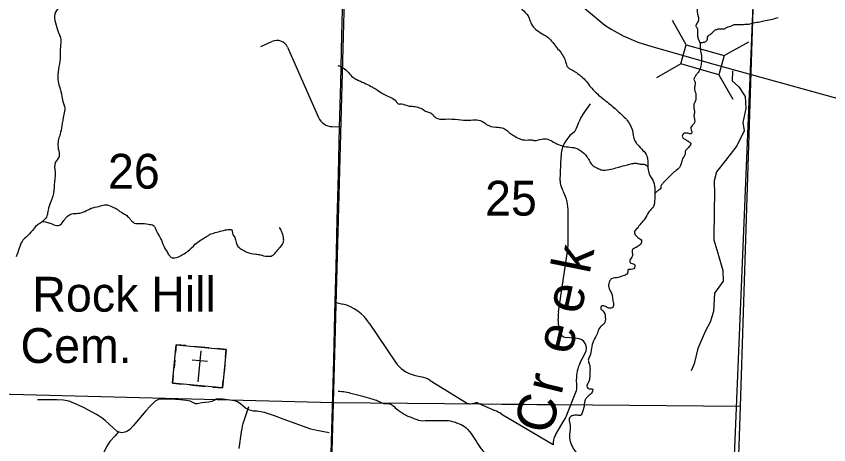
# Model space of a CAD drawing. Extents: x 1219626 to 1426462, y 456797 to 752399.
# Drawn here: x 1366390 to 1376897, y 693512 to 699055 of the extents above; entities that cross this region are included whole.
import ezdxf

# ---------------------------------------------------------------- set-up
doc = ezdxf.new("R2010")
doc.units = 0
for name, color, linetype in [('Bridges', 7, 'Continuous'), ('County Boundary', 7, 'Continuous'), ('County Routes Highway Center Lines', 7, 'Continuous'), ('Culture', 7, 'Continuous'), ('Culture Text', 7, 'Continuous'), ('Local Roads Improved', 7, 'Continuous'), ('Masks', 7, 'Continuous'), ('Narrow River Creek and Branch and Slough', 7, 'Continuous'), ('Narrow River Creek and Branch and Slough Text', 7, 'Continuous'), ('Section Lines', 7, 'Continuous'), ('Section Numbers', 7, 'Continuous'), ('Uninventoried Roads and Features', 7, 'Continuous')]:
    doc.layers.add(name, color=color, linetype=linetype)

msp = doc.modelspace()

# ---------------------------------------------------------------- linework, layer by layer
at = {"layer": 'Bridges'}
for p, q in [((1375054, 698683), (1374877, 698999)), ((1375547, 698545), (1375862, 698722)), ((1374985, 698437), (1374669, 698260)), ((1375477, 698298), (1375655, 697983))]:
    msp.add_line(p, q, dxfattribs=at)
msp.add_lwpolyline([(1375054, 698683), (1375547, 698545), (1375477, 698298), (1374985, 698437)], close=True, dxfattribs=at)
at = {"layer": 'County Boundary'}
msp.add_line((1376134, 704530), (1375482, 688648), dxfattribs=at)
at = {"layer": 'County Routes Highway Center Lines'}
for points in [[(1370464, 693398), (1370479, 693997), (1370495, 694601), (1370509, 695206), (1370526, 695807), (1370541, 696416), (1370556, 697014), (1370570, 697618), (1370587, 698194), (1370602, 698812), (1370609, 699135), (1370615, 699419), (1370631, 700011), (1370649, 700577), (1370663, 701173), (1370676, 701812), (1370692, 702403), (1370707, 703001), (1370725, 703601), (1370747, 704201)], [(1370668, 701403), (1370837, 701293), (1371274, 701003), (1371488, 700862), (1371822, 700639), (1372160, 700413), (1372518, 700178), (1372693, 700057), (1372920, 699893), (1373046, 699791), (1373135, 699719), (1373286, 699585), (1373506, 699379), (1373696, 699196), (1373764, 699136), (1374003, 698940), (1374083, 698886), (1374238, 698802), (1374429, 698718), (1374610, 698662), (1375412, 698436), (1377283, 697916)]]:
    msp.add_lwpolyline(points, dxfattribs=at)
at = {"layer": 'Culture'}
for p, q in [((1368459, 694806), (1368449, 694707)), ((1368583, 694794), (1368459, 694806)), ((1368882, 694765), (1368683, 694784)), ((1368778, 694725), (1368739, 694327)), ((1369106, 694743), (1368982, 694755)), ((1369096, 694644), (1369106, 694743)), ((1368440, 694607), (1368430, 694508)), ((1368666, 694610), (1368865, 694591)), ((1369087, 694544), (1369077, 694445)), ((1368420, 694408), (1368411, 694308)), ((1369058, 694246), (1369067, 694345)), ((1368411, 694308), (1368535, 694296)), ((1368635, 694287), (1368834, 694267)), ((1368933, 694258), (1369058, 694246))]:
    msp.add_line(p, q, dxfattribs=at)
msp.add_lwpolyline([(1368459, 694806), (1369106, 694743), (1369058, 694246), (1368411, 694308)], close=True, dxfattribs=at)
at = {"layer": 'Local Roads Improved'}
for points in [[(1370437, 693665), (1370276, 693698), (1370200, 693712), (1369855, 693840), (1369728, 693885), (1369602, 693930), (1369502, 693946), (1369457, 693948), (1369398, 693962), (1369356, 693986), (1369295, 694036), (1369252, 694068), (1369216, 694082), (1369058, 694103), (1368975, 694102), (1368957, 694089), (1368920, 694072), (1368876, 694064), (1368792, 694056), (1368752, 694044), (1368729, 694040), (1368708, 694043), (1368667, 694062), (1368638, 694076), (1368593, 694084), (1368509, 694095), (1368385, 694103), (1368229, 694099), (1368186, 694077), (1368121, 694011), (1368065, 693949), (1367903, 693755), (1367859, 693711), (1367829, 693689), (1367796, 693675), (1367755, 693668), (1367719, 693675), (1367692, 693686), (1367644, 693729), (1367540, 693825), (1367503, 693854), (1367450, 693890), (1367426, 693905), (1367258, 693992), (1367127, 694055), (1367070, 694076), (1367002, 694087), (1366913, 694093), (1366666, 694093)], [(1367714, 693677), (1367665, 693623), (1367601, 693552), (1367558, 693485), (1367519, 693405), (1367472, 693305), (1367444, 693210), (1367430, 693136), (1367431, 693044)]]:
    msp.add_lwpolyline(points, dxfattribs=at)
at = {"layer": 'Masks'}
msp.add_line((1373573, 694026), (1372668, 694034), dxfattribs=at)
msp.add_lwpolyline([(1370249, 685788), (1370345, 688884), (1370493, 694055), (1370635, 699277), (1370780, 704642), (1370984, 709839), (1371188, 715034), (1371267, 720256)], dxfattribs=at)
at = {"layer": 'Narrow River Creek and Branch and Slough'}
for points in [[(1368057, 702934), (1368048, 702849), (1368081, 702778), (1368095, 702698), (1368095, 702556), (1368095, 702476), (1368123, 702415), (1368180, 702329), (1368232, 702240), (1368331, 702041), (1368383, 701947), (1368449, 701828), (1368492, 701715), (1368506, 701606), (1368520, 701493), (1368511, 701431), (1368483, 701361), (1368459, 701271), (1368435, 701209), (1368407, 701115), (1368402, 701011), (1368402, 700930), (1368397, 700882), (1368374, 700835), (1368393, 700774), (1368412, 700712), (1368383, 700589), (1368355, 700481), (1368327, 700396), (1368303, 700348), (1368256, 700258), (1368185, 700150), (1368128, 700088), (1368086, 700065), (1368062, 700027), (1368038, 699989), (1367991, 699923), (1367958, 699838), (1367930, 699781), (1367887, 699739), (1367793, 699682), (1367746, 699644), (1367717, 699616), (1367679, 699573), (1367642, 699516), (1367613, 699436), (1367580, 699379), (1367509, 699342), (1367448, 699337), (1367377, 699323), (1367264, 699280), (1367183, 699252), (1367113, 699238), (1367028, 699209), (1366961, 699181), (1366924, 699148), (1366886, 699058), (1366905, 698940), (1366943, 698822), (1366966, 698760), (1366961, 698661), (1366957, 698510), (1366928, 698235), (1366947, 698146), (1366980, 698018), (1366999, 697928), (1367018, 697871), (1367004, 697782), (1366980, 697635), (1366957, 697531), (1366938, 697465), (1366928, 697385), (1366943, 697290), (1366943, 697238), (1366895, 697162), (1366891, 697040), (1366881, 696869), (1366876, 696794), (1366862, 696728), (1366834, 696647), (1366801, 696548), (1366787, 696472), (1366749, 696420), (1366706, 696383), (1366654, 696349), (1366598, 696283), (1366517, 696198), (1366465, 696142), (1366428, 696056), (1366409, 696000), (1366390, 695943)], [(1370550, 701129), (1370622, 701134), (1370717, 701125), (1370771, 701111), (1370838, 701003), (1370901, 700855), (1370942, 700765), (1370987, 700724), (1371072, 700683), (1371171, 700665), (1371288, 700665), (1371374, 700652), (1371509, 700589), (1371626, 700526), (1371662, 700458), (1371662, 700400), (1371689, 700346), (1371761, 700341), (1371873, 700292), (1372017, 700197), (1372103, 700121), (1372143, 700058), (1372179, 699954), (1372224, 699900), (1372400, 699729), (1372449, 699675), (1372481, 699612), (1372490, 699540), (1372508, 699508), (1372571, 699445), (1372841, 699238), (1372931, 699144), (1373008, 699058), (1373057, 698945), (1373107, 698887), (1373192, 698828), (1373251, 698792), (1373369, 698662), (1373468, 698531), (1373495, 698463), (1373527, 698391), (1373590, 698355), (1373648, 698315), (1373702, 698274), (1373819, 698139), (1373936, 698022), (1374049, 697932), (1374184, 697815), (1374292, 697707), (1374355, 697590), (1374391, 697441), (1374422, 697396), (1374494, 697320), (1374544, 697248), (1374557, 697185), (1374562, 697068), (1374584, 696996), (1374632, 696914), (1374647, 696802), (1374647, 696694), (1374629, 696595), (1374571, 696523), (1374517, 696433), (1374467, 696374), (1374418, 696311), (1374386, 696266), (1374404, 696217), (1374454, 696176), (1374476, 696153), (1374476, 696130), (1374445, 696090), (1374395, 696058), (1374355, 696031), (1374359, 695986), (1374350, 695937), (1374332, 695914), (1374328, 695869), (1374382, 695847), (1374386, 695802), (1374323, 695779), (1374305, 695779), (1374296, 695730), (1374238, 695698), (1374173, 695674), (1374089, 695658), (1374062, 695626), (1374050, 695564), (1374071, 695504), (1374095, 695453), (1374103, 695387), (1374112, 695351)], [(1375205, 700893), (1375154, 700854), (1375100, 700818), (1375097, 700755), (1375160, 700692), (1375175, 700623), (1375175, 700572), (1375169, 700482), (1375157, 700422), (1375130, 700383), (1375100, 700341), (1375085, 700281), (1375079, 700224), (1375070, 700182), (1375037, 700140), (1375013, 700104), (1374995, 700050), (1375007, 700005), (1375022, 699966), (1375007, 699924), (1374968, 699873), (1374944, 699846), (1374944, 699786), (1374965, 699750), (1374983, 699702), (1374983, 699678), (1374950, 699636), (1374935, 699618), (1374929, 699590), (1374917, 699539), (1374902, 699500), (1374917, 699434), (1374929, 699401), (1374977, 699386), (1374995, 699362), (1375022, 699335), (1375073, 699305), (1375136, 699287), (1375175, 699263), (1375187, 699233), (1375193, 699176), (1375208, 699053), (1375214, 699023), (1375190, 698962), (1375178, 698932), (1375196, 698902), (1375199, 698839), (1375199, 698812), (1375211, 698755), (1375229, 698713), (1375235, 698638), (1375247, 698566), (1375250, 698464), (1375238, 698395), (1375208, 698326), (1375184, 698299), (1375163, 698263), (1375151, 698242), (1375166, 698212), (1375169, 698173), (1375160, 698128), (1375178, 698047), (1375178, 697987), (1375166, 697942), (1375154, 697921), (1375151, 697894), (1375157, 697843), (1375160, 697804), (1375154, 697762), (1375163, 697720), (1375160, 697680), (1375133, 697640), (1375115, 697616), (1375118, 697583), (1375127, 697547), (1375118, 697535), (1375076, 697541), (1375046, 697544), (1375019, 697535), (1375004, 697514), (1375019, 697475), (1375055, 697454), (1375091, 697430), (1375115, 697406), (1375100, 697379), (1375067, 697340), (1375046, 697313), (1375040, 697286), (1375034, 697253), (1375019, 697232), (1375007, 697208)], [(1375228, 698716), (1375277, 698718), (1375307, 698727), (1375325, 698745), (1375328, 698769), (1375337, 698799), (1375364, 698820), (1375403, 698853), (1375433, 698878), (1375469, 698890), (1375502, 698893), (1375541, 698890), (1375577, 698908), (1375598, 698917), (1375655, 698938), (1375673, 698947), (1375718, 698947), (1375793, 698950), (1375865, 698953), (1375925, 698968), (1376006, 698983), (1376075, 698998), (1376171, 699019), (1376243, 699037)], [(1370550, 698418), (1370586, 698406), (1370619, 698388), (1370685, 698328), (1370742, 698265), (1370793, 698235), (1370889, 698193), (1370979, 698148), (1371027, 698121), (1371099, 698073), (1371204, 698016), (1371243, 697998), (1371303, 697953), (1371327, 697923), (1371372, 697920), (1371459, 697896), (1371513, 697890), (1371582, 697878), (1371657, 697845), (1371684, 697827), (1371735, 697809), (1371756, 697800), (1371804, 697752), (1371840, 697731), (1371939, 697725), (1372107, 697719), (1372242, 697710), (1372347, 697713), (1372431, 697686), (1372473, 697656), (1372590, 697619), (1372653, 697616), (1372689, 697607), (1372744, 697571), (1372780, 697538), (1372837, 697502), (1372912, 697466), (1372966, 697454), (1373053, 697454), (1373095, 697448), (1373185, 697466), (1373263, 697463), (1373338, 697427), (1373425, 697385), (1373527, 697364), (1373626, 697349), (1373686, 697319), (1373770, 697238), (1373806, 697175), (1373836, 697133), (1373899, 697094), (1373950, 697070), (1374008, 697064), (1374104, 697082), (1374182, 697103), (1374293, 697133), (1374356, 697148), (1374386, 697154), (1374431, 697148), (1374458, 697142), (1374488, 697142), (1374512, 697142), (1374536, 697130), (1374559, 697106)], [(1375007, 697208), (1374995, 697172), (1374980, 697124), (1374959, 697088), (1374899, 697040), (1374824, 696968), (1374776, 696920), (1374746, 696887), (1374728, 696857), (1374725, 696830), (1374704, 696809), (1374671, 696785), (1374649, 696764)], [(1366728, 696401), (1366768, 696394), (1366824, 696380), (1366895, 696351), (1366933, 696347), (1366985, 696384), (1367028, 696441), (1367065, 696479), (1367127, 696503), (1367207, 696507), (1367297, 696540), (1367382, 696578), (1367481, 696602), (1367547, 696616), (1367632, 696588), (1367694, 696559), (1367731, 696531), (1367807, 696484), (1367850, 696446), (1367878, 696413), (1367916, 696380), (1368001, 696375), (1368100, 696365), (1368166, 696347), (1368204, 696276), (1368256, 696181), (1368298, 696082), (1368346, 695997), (1368374, 695954), (1368407, 695931), (1368478, 695940), (1368544, 695973), (1368610, 696016), (1368705, 696105), (1368771, 696157), (1368842, 696200), (1368908, 696238), (1368983, 696261), (1369068, 696285), (1369130, 696295), (1369177, 696290), (1369186, 696247), (1369215, 696191), (1369234, 696129), (1369257, 696077), (1369309, 696039), (1369371, 696002), (1369489, 695978), (1369545, 695968), (1369635, 695950), (1369701, 695959), (1369749, 696002), (1369796, 696063), (1369843, 696124), (1369848, 696172), (1369829, 696252), (1369810, 696295), (1369796, 696323)], [(1374112, 695351), (1374103, 695288), (1374085, 695279), (1374040, 695284), (1373999, 695306), (1373954, 695302), (1373950, 695270), (1373977, 695243), (1374008, 695162), (1373993, 695078), (1373941, 695032), (1373905, 694955), (1373855, 694856), (1373828, 694757), (1373806, 694658), (1373788, 694608), (1373801, 694559), (1373810, 694487), (1373806, 694401), (1373801, 694343), (1373779, 694298), (1373770, 694275), (1373783, 694244), (1373819, 694235), (1373842, 694235), (1373842, 694203), (1373810, 694163), (1373765, 694118), (1373743, 694082), (1373729, 693992), (1373711, 693937), (1373689, 693892), (1373657, 693892), (1373599, 693892), (1373563, 693879), (1373540, 693834), (1373549, 693789), (1373545, 693640), (1373554, 693554), (1373594, 693464), (1373644, 693396), (1373675, 693347), (1373662, 693302), (1373621, 693275), (1373594, 693221), (1373585, 693171), (1373563, 693122), (1373576, 693068), (1373608, 693000), (1373612, 692964), (1373567, 692933), (1373500, 692906), (1373486, 692870), (1373531, 692807), (1373572, 692766), (1373608, 692726), (1373626, 692676), (1373608, 692617), (1373585, 692568), (1373590, 692505), (1373599, 692469), (1373554, 692383), (1373531, 692361), (1373504, 692320), (1373473, 692271), (1373473, 692194), (1373455, 692118), (1373446, 692086), (1373464, 692028), (1373464, 691942), (1373468, 691897), (1373482, 691847), (1373518, 691807), (1373549, 691739), (1373567, 691667), (1373581, 691604), (1373581, 691541), (1373558, 691505), (1373531, 691478), (1373513, 691438), (1373554, 691388), (1373599, 691280), (1373608, 691217), (1373608, 691167), (1373644, 691100), (1373707, 691028), (1373765, 690969), (1373765, 690865), (1373788, 690681), (1373797, 690550), (1373783, 690460)], [(1370552, 694205), (1370645, 694196), (1370735, 694175), (1370873, 694139), (1370963, 694114), (1371047, 694087), (1371107, 694060), (1371152, 694045), (1371203, 694045), (1371260, 694018), (1371323, 693964), (1371365, 693934), (1371422, 693898), (1371485, 693871), (1371545, 693847), (1371593, 693829), (1371707, 693826), (1371866, 693826), (1371956, 693826), (1372052, 693808), (1372118, 693784), (1372208, 693730), (1372250, 693685), (1372388, 693478), (1372433, 693424), (1372469, 693391), (1372541, 693292), (1372568, 693247), (1372628, 693193), (1372733, 693106), (1372778, 693064), (1372960, 692914), (1373104, 692782), (1373134, 692764), (1373215, 692755), (1373293, 692737), (1373362, 692713), (1373410, 692689), (1373458, 692674), (1373506, 692665), (1373542, 692653), (1373554, 692632), (1373590, 692582)]]:
    msp.add_spline(points, degree=3, dxfattribs=at)
at = {"layer": 'Section Lines'}
for p, q in [((1370493, 694055), (1370635, 699277)), ((1370493, 694055), (1365220, 694190)), ((1370349, 688884), (1370493, 694055)), ((1375758, 694005), (1370493, 694055))]:
    msp.add_line(p, q, dxfattribs=at)
msp.add_lwpolyline([(1373944, 631142), (1373861, 636420), (1374184, 641737), (1374428, 646445), (1374682, 651802), (1374762, 657025), (1374852, 662509), (1374989, 667575), (1375140, 672914), (1375306, 678155), (1375456, 683457), (1375574, 688670), (1375758, 694005), (1375924, 699279), (1376131, 704530), (1376287, 709744), (1376407, 714967), (1376509, 720133), (1376643, 725317), (1376723, 730276)], dxfattribs=at)
at = {"layer": 'Uninventoried Roads and Features'}
for p, q in [((1369555, 698662), (1369697, 698729)), ((1369898, 698654), (1370299, 697746)), ((1373713, 697776), (1373817, 697923)), ((1370477, 697627), (1370595, 697624)), ((1373634, 697608), (1373668, 697692)), ((1373582, 697540), (1373590, 697546)), ((1373425, 696925), (1373435, 697242)), ((1373467, 696786), (1373446, 696830)), ((1373529, 696129), (1373529, 696520)), ((1373401, 695230), (1373522, 696041)), ((1370528, 695354), (1370612, 695332)), ((1370956, 695085), (1371293, 694580)), ((1373410, 694991), (1373398, 695139)), ((1373645, 694887), (1373501, 694900)), ((1373680, 694565), (1373749, 694698)), ((1371534, 694413), (1371626, 694392)), ((1371744, 694343), (1372214, 694054)), ((1373640, 694276), (1373636, 694361)), ((1373511, 693900), (1373627, 694192)), ((1372263, 694043), (1372330, 694052)), ((1372371, 694047), (1372580, 693954)), ((1369392, 694004), (1369332, 693823)), ((1372663, 693911), (1373335, 693513)), ((1373362, 693638), (1373483, 693843)), ((1369299, 693681), (1369269, 693465))]:
    msp.add_line(p, q, dxfattribs=at)
msp.add_lwpolyline([(1375653, 698350), (1375647, 698219), (1375733, 698143), (1375818, 698017), (1375823, 697861), (1375788, 697681), (1375802, 697573), (1375709, 697378), (1375560, 697190), (1375444, 697040), (1375415, 696924), (1375419, 696752), (1375417, 696554), (1375412, 696164), (1375463, 695989), (1375527, 695767), (1375532, 695629), (1375419, 695471), (1375408, 695236), (1375363, 695097), (1375302, 694984), (1375205, 694756), (1375157, 694558), (1375117, 694468)], dxfattribs=at)
for centre, radius, start, end in [((1369761, 698593), 150, 23.8594, 115.2068), ((1370482, 697827), 200, 203.8594, 268.3175), ((1374040, 697545), 400, 144.7742, 158.4983), ((1373495, 697663), 150, 309.2209, 338.4983), ((1373835, 697230), 400, 129.2209, 178.2286), ((1373625, 696918), 200, 178.2286, 206.2686), ((1372929, 696520), 600, 359.9419, 26.2686), ((1372929, 696130), 600, 351.4937, 359.9419), ((1370457, 694752), 600, 33.7452, 75.0447), ((1373797, 695171), 400, 171.4937, 184.6607), ((1373510, 694999), 100, 184.6607, 265.0004), ((1373633, 694758), 130, 332.6524, 85.0004), ((1371626, 694803), 400, 213.7452, 256.6848), ((1374035, 694381), 400, 152.6524, 182.9174), ((1371534, 694002), 400, 58.372, 76.6848), ((1373441, 694265), 200, 338.4919, 2.9174), ((1372253, 694117), 75, 238.372, 277.8745), ((1372341, 693978), 75, 66.0801, 97.8745), ((1372256, 693223), 800, 59.3877, 66.0801), ((1370092, 693571), 800, 161.6373, 172.1072), ((1373139, 694046), 400, 329.3715, 338.4919), ((1373534, 693536), 200, 149.3715, 186.8421)]:
    msp.add_arc(centre, radius, start, end, dxfattribs=at)

# ---------------------------------------------------------------- texts
at = {"layer": 'Culture Text'}
for s, p in [('Rock Hill', (1366598, 695234)), ('Cem.', (1366445, 694570))]:
    msp.add_text(s, height=450, rotation=0.0001, dxfattribs=at).set_placement(p)
at = {"layer": 'Narrow River Creek and Branch and Slough Text'}
for s, rotation, p in [('k', 78.5773, (1373802, 695709)), ('e', 77.742, (1373688, 695186)), ('e', 76.8944, (1373567, 694664)), ('r', 76.0347, (1373438, 694145)), ('C', 75.1629, (1373302, 693627))]:
    msp.add_text(s, height=500, rotation=rotation, dxfattribs=at).set_placement(p)
at = {"layer": 'Section Numbers'}
for s, p in [('26', (1367576, 696825)), ('25', (1372453, 696476))]:
    msp.add_text(s, height=450, rotation=0.0001, dxfattribs=at).set_placement(p)

doc.saveas('drawing.dxf')
